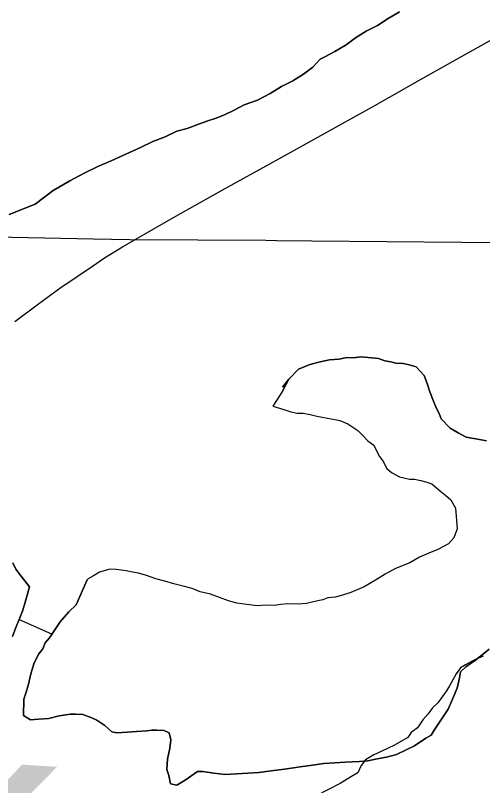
# Model space of a CAD drawing. Extents: x 2.4 to 73.1, y 4.5 to 25.6.
# Drawn here: x 47.1806 to 47.2676, y 20.691 to 20.8344 of the extents above; entities that cross this region are included whole.
import ezdxf

# ---------------------------------------------------------------- set-up
doc = ezdxf.new("R2010")
doc.units = 0
for name, color, linetype in [('GM_X_County_Road', 7, 'Continuous'), ('GM_X_Major_River', 7, 'Continuous'), ('GM_X_Minor_Lake', 7, 'Continuous'), ('GM_X_Minor_River', 7, 'Continuous'), ('GM_X_Minor_River_Text', 7, 'Continuous'), ('GM_X_Township_Road', 7, 'Continuous')]:
    doc.layers.add(name, color=color, linetype=linetype)

msp = doc.modelspace()

# ---------------------------------------------------------------- linework, layer by layer
at = {"layer": 'GM_X_County_Road'}
msp.add_lwpolyline([(47.18053, 20.77734), (47.18494, 20.78067), (47.18892, 20.78356), (47.19498, 20.7877), (47.19722, 20.78919), (47.20057, 20.79124), (47.20829, 20.79572), (47.21146, 20.79756), (47.2201, 20.80236), (47.22796, 20.80675), (47.2475, 20.81761), (47.25022, 20.81911), (47.25561, 20.82218), (47.26209, 20.82583), (47.28183, 20.83691)], dxfattribs=at)
at = {"layer": 'GM_X_Major_River'}
for points in [[(47.17949, 20.79728), (47.18431, 20.79922), (47.18763, 20.80177), (47.19074, 20.80357), (47.19345, 20.805), (47.19596, 20.80625), (47.19847, 20.80731), (47.20118, 20.80855), (47.20388, 20.80979), (47.2062, 20.81086), (47.20852, 20.81173), (47.21065, 20.8128), (47.21257, 20.81331), (47.21488, 20.81418), (47.21642, 20.8147), (47.21796, 20.81522), (47.21969, 20.81593), (47.22124, 20.81664), (47.22318, 20.81771), (47.22568, 20.81858), (47.22801, 20.81984), (47.23014, 20.8211), (47.23227, 20.82217), (47.23422, 20.82344), (47.23597, 20.82471), (47.23735, 20.82619), (47.23832, 20.82673), (47.24006, 20.82762), (47.2422, 20.82888), (47.24395, 20.83015), (47.2459, 20.83142), (47.24803, 20.83249), (47.24997, 20.83376), (47.25211, 20.83502)], [(47.25211, 20.83502), (47.24997, 20.83376), (47.24803, 20.83249), (47.2459, 20.83142), (47.24395, 20.83015), (47.2422, 20.82888), (47.24006, 20.82762), (47.23832, 20.82673), (47.23735, 20.82619), (47.23597, 20.82471), (47.23422, 20.82344), (47.23227, 20.82217), (47.23014, 20.8211), (47.22801, 20.81984), (47.22568, 20.81858), (47.22318, 20.81771), (47.22124, 20.81664), (47.21969, 20.81593), (47.21796, 20.81522), (47.21642, 20.8147), (47.21488, 20.81418), (47.21257, 20.81331), (47.21065, 20.8128), (47.20852, 20.81173), (47.2062, 20.81086), (47.20388, 20.80979), (47.20118, 20.80855), (47.19847, 20.80731), (47.19596, 20.80625), (47.19345, 20.805), (47.19074, 20.80357), (47.18763, 20.80177), (47.18431, 20.79922), (47.17949, 20.79728)]]:
    msp.add_lwpolyline(points, dxfattribs=at)
at = {"layer": 'GM_X_Minor_Lake'}
for points in [[(47.2683, 20.75516), (47.26697, 20.75539), (47.26451, 20.75586), (47.26301, 20.75667), (47.26151, 20.75748), (47.25986, 20.75924), (47.25951, 20.76021), (47.25897, 20.76118), (47.25844, 20.76253), (47.25773, 20.76426), (47.25722, 20.76599), (47.25669, 20.76734), (47.25522, 20.76891), (47.2539, 20.76933), (47.25276, 20.76956), (47.25143, 20.76961), (47.25048, 20.76983), (47.24935, 20.77006), (47.24822, 20.77047), (47.24499, 20.77077), (47.24347, 20.77063), (47.24232, 20.77067), (47.24079, 20.77034), (47.23907, 20.77021), (47.23735, 20.76989), (47.23543, 20.76938), (47.2333, 20.7685), (47.23153, 20.76666), (47.23034, 20.76517), (47.23153, 20.76666), (47.23032, 20.76441)], [(47.23032, 20.76441), (47.23153, 20.76666), (47.23034, 20.76517), (47.23153, 20.76666), (47.2333, 20.7685), (47.23543, 20.76938), (47.23735, 20.76989), (47.23907, 20.77021), (47.24079, 20.77034), (47.24232, 20.77067), (47.24347, 20.77063), (47.24499, 20.77077), (47.24822, 20.77047), (47.24935, 20.77006), (47.25048, 20.76983), (47.25143, 20.76961), (47.25276, 20.76956), (47.2539, 20.76933), (47.25522, 20.76891), (47.25669, 20.76734), (47.25722, 20.76599), (47.25773, 20.76426), (47.25844, 20.76253), (47.25897, 20.76118), (47.25951, 20.76021), (47.25986, 20.75924), (47.26151, 20.75748), (47.26301, 20.75667), (47.26451, 20.75586), (47.26697, 20.75539), (47.2683, 20.75516)], [(47.23032, 20.76441), (47.22851, 20.76162), (47.23059, 20.76098), (47.23191, 20.76055), (47.23304, 20.76033), (47.23418, 20.76029), (47.23551, 20.76005), (47.23645, 20.75983), (47.2374, 20.75961), (47.23873, 20.75938), (47.24005, 20.75914), (47.241, 20.75892), (47.2425, 20.7583), (47.24343, 20.7577), (47.24437, 20.7571), (47.24529, 20.75612), (47.24621, 20.75513), (47.24732, 20.75434), (47.24786, 20.75318), (47.2484, 20.75221), (47.24913, 20.75123), (47.24966, 20.75007), (47.25059, 20.74928), (47.25209, 20.74847), (47.25398, 20.74803), (47.25493, 20.74799), (47.25606, 20.74777), (47.25701, 20.74754), (47.25814, 20.74713), (47.25981, 20.74574), (47.26073, 20.74495), (47.26166, 20.74416), (47.26256, 20.74261), (47.26282, 20.73879), (47.2622, 20.7371), (47.26121, 20.73599), (47.25927, 20.73491), (47.25754, 20.73421), (47.2558, 20.73351), (47.25405, 20.73243), (47.25135, 20.73137), (47.24941, 20.7303), (47.24766, 20.72921), (47.24553, 20.72795), (47.24302, 20.7269), (47.24129, 20.72638), (47.24014, 20.72604), (47.2388, 20.7259), (47.23783, 20.72555), (47.23688, 20.72539), (47.23477, 20.72489), (47.23324, 20.72475), (47.23134, 20.72481), (47.23, 20.72467), (47.22885, 20.72451), (47.22714, 20.72457), (47.22561, 20.72443), (47.22372, 20.72469), (47.22182, 20.72494), (47.22031, 20.72537), (47.21862, 20.726), (47.21692, 20.72662), (47.21503, 20.72707), (47.21353, 20.72769), (47.21183, 20.72812), (47.21013, 20.72856), (47.20843, 20.729), (47.20673, 20.72944), (47.20504, 20.73006), (47.20353, 20.73049), (47.20239, 20.73072), (47.20126, 20.73095), (47.19936, 20.7312), (47.19822, 20.73124), (47.1963, 20.73073), (47.19513, 20.73001), (47.19416, 20.72947), (47.19397, 20.72929)], [(47.23032, 20.76441), (47.22851, 20.76162), (47.23059, 20.76098), (47.23191, 20.76055), (47.23304, 20.76033), (47.23418, 20.76029), (47.23551, 20.76005), (47.23645, 20.75983), (47.2374, 20.75961), (47.23873, 20.75938), (47.24005, 20.75914), (47.241, 20.75892), (47.2425, 20.7583), (47.24343, 20.7577), (47.24437, 20.7571), (47.24529, 20.75612), (47.24621, 20.75513), (47.24732, 20.75434), (47.24786, 20.75318), (47.2484, 20.75221), (47.24913, 20.75123), (47.24966, 20.75007), (47.25059, 20.74928), (47.25209, 20.74847), (47.25398, 20.74803), (47.25493, 20.74799), (47.25606, 20.74777), (47.25701, 20.74754), (47.25814, 20.74713), (47.25981, 20.74574), (47.26073, 20.74495), (47.26166, 20.74416), (47.26256, 20.74261), (47.26282, 20.73879), (47.2622, 20.7371), (47.26121, 20.73599), (47.25927, 20.73491), (47.25754, 20.73421), (47.2558, 20.73351), (47.25405, 20.73243), (47.25135, 20.73137), (47.24941, 20.7303), (47.24766, 20.72921), (47.24553, 20.72795), (47.24302, 20.7269), (47.24129, 20.72638), (47.24014, 20.72604), (47.2388, 20.7259), (47.23783, 20.72555), (47.23688, 20.72539), (47.23477, 20.72489), (47.23324, 20.72475), (47.23134, 20.72481), (47.23, 20.72467), (47.22885, 20.72451), (47.22714, 20.72457), (47.22561, 20.72443), (47.22372, 20.72469), (47.22182, 20.72494), (47.22031, 20.72537), (47.21862, 20.726), (47.21692, 20.72662), (47.21503, 20.72707), (47.21353, 20.72769), (47.21183, 20.72812), (47.21013, 20.72856), (47.20843, 20.729), (47.20673, 20.72944), (47.20504, 20.73006), (47.20353, 20.73049), (47.20239, 20.73072), (47.20126, 20.73095), (47.19936, 20.7312), (47.19822, 20.73124), (47.1963, 20.73073), (47.19513, 20.73001), (47.19416, 20.72947), (47.19397, 20.72929)], [(47.18011, 20.71872), (47.18073, 20.72041), (47.18135, 20.72191), (47.18198, 20.7236), (47.18241, 20.72511), (47.18283, 20.72643), (47.18326, 20.72794), (47.18235, 20.72911), (47.18143, 20.73028), (47.1807, 20.73125), (47.18017, 20.73241)], [(47.18017, 20.73241), (47.1807, 20.73125), (47.18143, 20.73028), (47.18235, 20.72911), (47.18326, 20.72794), (47.18283, 20.72643), (47.18241, 20.72511), (47.18198, 20.7236), (47.18135, 20.72191), (47.18073, 20.72041), (47.18011, 20.71872)], [(47.19397, 20.72929), (47.19191, 20.7246), (47.19054, 20.72332), (47.18896, 20.72147), (47.18836, 20.72054), (47.18756, 20.71942), (47.18696, 20.71849), (47.18617, 20.71757), (47.18575, 20.71644), (47.18496, 20.71551), (47.18414, 20.71383), (47.1835, 20.71176), (47.18306, 20.70987), (47.18263, 20.70836), (47.18221, 20.70705), (47.18211, 20.704)], [(47.18211, 20.704), (47.18221, 20.70705), (47.18263, 20.70836), (47.18306, 20.70987), (47.1835, 20.71176), (47.18414, 20.71383), (47.18496, 20.71551), (47.18575, 20.71644), (47.18617, 20.71757), (47.18696, 20.71849), (47.18756, 20.71942), (47.18836, 20.72054), (47.18896, 20.72147), (47.19054, 20.72332), (47.19191, 20.7246), (47.19397, 20.72929)], [(47.18211, 20.704), (47.18342, 20.7032), (47.18495, 20.70334), (47.18686, 20.70347), (47.18878, 20.70397), (47.19088, 20.70428), (47.19183, 20.70425), (47.19317, 20.70421), (47.19486, 20.70358), (47.1958, 20.70317), (47.19729, 20.70217), (47.19858, 20.70098), (47.19953, 20.70076), (47.20144, 20.70089), (47.20316, 20.70102), (47.20506, 20.70115), (47.20602, 20.70131), (47.20697, 20.70127), (47.2083, 20.70123), (47.20924, 20.70082), (47.20958, 20.69948), (47.20934, 20.69796), (47.2089, 20.69588), (47.20886, 20.69493), (47.20883, 20.69398), (47.20918, 20.69283), (47.20951, 20.6913), (47.21065, 20.69107), (47.2122, 20.69197), (47.21453, 20.6936), (47.21549, 20.69357), (47.21757, 20.69331), (47.21966, 20.69305), (47.22176, 20.69317), (47.22386, 20.69329), (47.22595, 20.69341), (47.22825, 20.69372), (47.23073, 20.69402), (47.23361, 20.69449), (47.2359, 20.69479), (47.238, 20.69511), (47.2401, 20.69523), (47.24201, 20.69535), (47.24468, 20.69545), (47.24621, 20.69559), (47.24793, 20.69592), (47.24966, 20.69624), (47.25158, 20.69675), (47.25332, 20.69764), (47.25487, 20.69835), (47.25701, 20.6998), (47.25798, 20.70034), (47.25858, 20.70127), (47.25958, 20.70276), (47.26018, 20.70369), (47.26118, 20.70518), (47.262, 20.70705), (47.26283, 20.70912), (47.26327, 20.711), (47.26349, 20.71214), (47.26448, 20.71306), (47.26623, 20.71433), (47.26877, 20.71634)], [(47.26877, 20.71634), (47.26623, 20.71433), (47.26448, 20.71306), (47.26349, 20.71214), (47.26327, 20.711), (47.26283, 20.70912), (47.262, 20.70705), (47.26118, 20.70518), (47.26018, 20.70369), (47.25958, 20.70276), (47.25858, 20.70127), (47.25798, 20.70034), (47.25701, 20.6998), (47.25487, 20.69835), (47.25332, 20.69764), (47.25158, 20.69675), (47.24966, 20.69624), (47.24793, 20.69592), (47.24621, 20.69559), (47.24468, 20.69545), (47.24201, 20.69535), (47.2401, 20.69523), (47.238, 20.69511), (47.2359, 20.69479), (47.23361, 20.69449), (47.23073, 20.69402), (47.22825, 20.69372), (47.22595, 20.69341), (47.22386, 20.69329), (47.22176, 20.69317), (47.21966, 20.69305), (47.21757, 20.69331), (47.21549, 20.69357), (47.21453, 20.6936), (47.2122, 20.69197), (47.21065, 20.69107), (47.20951, 20.6913), (47.20918, 20.69283), (47.20883, 20.69398), (47.20886, 20.69493), (47.2089, 20.69588), (47.20934, 20.69796), (47.20958, 20.69948), (47.20924, 20.70082), (47.2083, 20.70123), (47.20697, 20.70127), (47.20602, 20.70131), (47.20506, 20.70115), (47.20316, 20.70102), (47.20144, 20.70089), (47.19953, 20.70076), (47.19858, 20.70098), (47.19729, 20.70217), (47.1958, 20.70317), (47.19486, 20.70358), (47.19317, 20.70421), (47.19183, 20.70425), (47.19088, 20.70428), (47.18878, 20.70397), (47.18686, 20.70347), (47.18495, 20.70334), (47.18342, 20.7032), (47.18211, 20.704)], [(47.2677, 20.71504), (47.26635, 20.71451), (47.26538, 20.71398), (47.26441, 20.71344), (47.26344, 20.7129), (47.26264, 20.71178), (47.26203, 20.71066), (47.26143, 20.70954), (47.26083, 20.70861), (47.26003, 20.70749), (47.25923, 20.70638), (47.25825, 20.70546), (47.25745, 20.70435), (47.25647, 20.70324)], [(47.2677, 20.71504), (47.26635, 20.71451), (47.26538, 20.71398), (47.26441, 20.71344), (47.26344, 20.7129), (47.26264, 20.71178), (47.26203, 20.71066), (47.26143, 20.70954), (47.26083, 20.70861), (47.26003, 20.70749), (47.25923, 20.70638), (47.25825, 20.70546), (47.25745, 20.70435), (47.25647, 20.70324)], [(47.25647, 20.70324), (47.25547, 20.70175), (47.25429, 20.70084), (47.25369, 20.6999), (47.25117, 20.69847), (47.24885, 20.6974), (47.24731, 20.69669), (47.24575, 20.69579), (47.24496, 20.69468), (47.24434, 20.69337), (47.24318, 20.69264), (47.24104, 20.69138), (47.23659, 20.68906)], [(47.25647, 20.70324), (47.25547, 20.70175), (47.25429, 20.70084), (47.25369, 20.6999), (47.25117, 20.69847), (47.24885, 20.6974), (47.24731, 20.69669), (47.24575, 20.69579), (47.24496, 20.69468), (47.24434, 20.69337), (47.24318, 20.69264), (47.24104, 20.69138), (47.23659, 20.68906)]]:
    msp.add_lwpolyline(points, dxfattribs=at)
at = {"layer": 'GM_X_Minor_River'}
msp.add_line((47.18135, 20.72191), (47.18733, 20.71919), dxfattribs=at)
at = {"layer": 'GM_X_Township_Road'}
for points in [[(46.86216, 20.79684), (46.86457, 20.79717), (46.8667, 20.79749), (46.86938, 20.79791), (46.87288, 20.79824), (46.87567, 20.79829), (46.88002, 20.79817), (46.94914, 20.79608), (46.95734, 20.79586), (46.96946, 20.79564), (47.00085, 20.79515), (47.03815, 20.79464), (47.05742, 20.79437), (47.07172, 20.79425), (47.08695, 20.79413), (47.09996, 20.79402), (47.10977, 20.79393), (47.12549, 20.79385), (47.13877, 20.79368), (47.15825, 20.79346), (47.17083, 20.79328), (47.19507, 20.79278), (47.2019, 20.79266), (47.22721, 20.79249)], [(47.22721, 20.79249), (47.22924, 20.79247), (47.23577, 20.7924), (47.26372, 20.79214), (47.27118, 20.7921), (47.28951, 20.79175), (47.30598, 20.79148), (47.31312, 20.79142), (47.31622, 20.79141), (47.32088, 20.79137), (47.32897, 20.79136), (47.34015, 20.79124), (47.35103, 20.79114), (47.35724, 20.79106), (47.36621, 20.79077), (47.37103, 20.79061)]]:
    msp.add_lwpolyline(points, dxfattribs=at)

# ---------------------------------------------------------------- texts
at = {"layer": 'GM_X_Minor_River_Text'}
msp.add_text('Creek', height=0.047372, rotation=356.419, dxfattribs=at).set_placement((47.01808, 20.66867))

doc.saveas('drawing.dxf')
